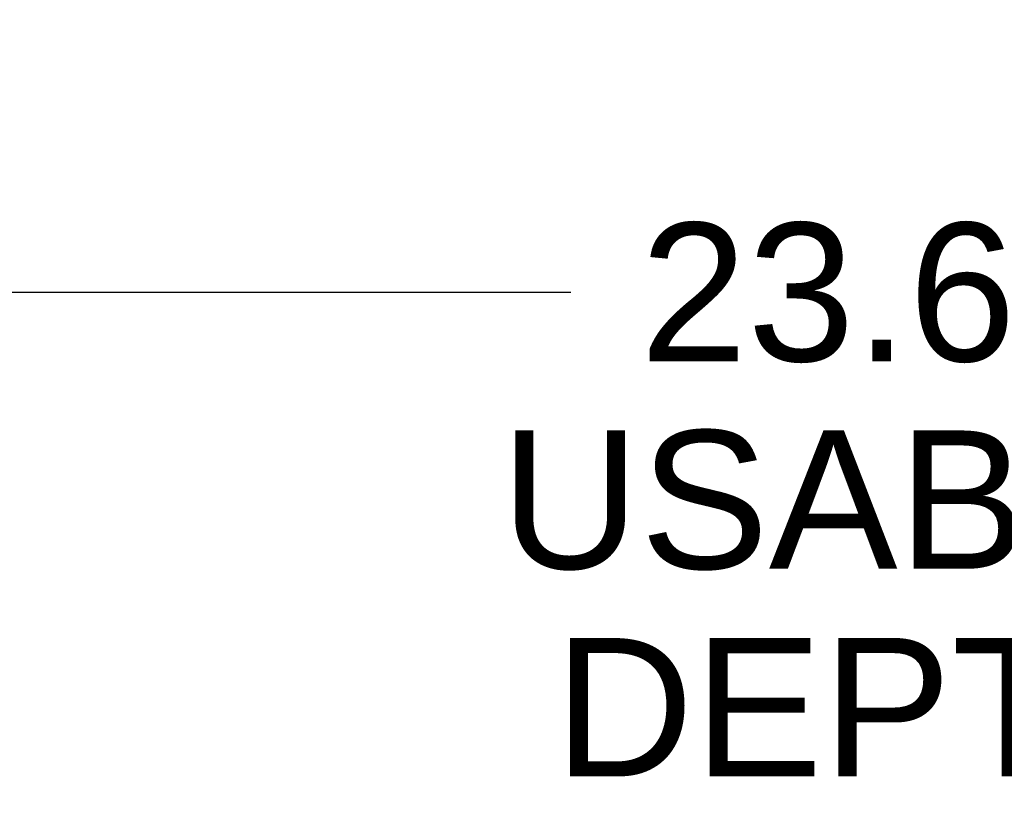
# Model space of a CAD drawing. Header units: inches. Extents: x 0 to 283, y 0 to 183.
# Tile 274 of 278: x 151.55 to 160.45, y 111.87 to 119.1. Entities that reach past the tile are written whole.
import ezdxf

# ---------------------------------------------------------------- set-up
doc = ezdxf.new("R2010")
doc.units = ezdxf.units.IN
doc.header["$LTSCALE"] = 15.583333
doc.header["$MEASUREMENT"] = 0
doc.layers.get('0').update_dxf_attribs({"linetype": 'CONTINUOUS'})
doc.layers.add('DIMENSIONS', color=7, linetype='CONTINUOUS')
doc.styles.get("Standard").update_dxf_attribs({"font": 'arial.ttf'})
doc.dimstyles.new('DIMSTYLE_1', dxfattribs={"dimtxt": 1.25, "dimasz": 1.666667, "dimexe": 0.09, "dimexo": 0.07, "dimgap": 0.0375, "dimtad": 0, "dimtih": 1, "dimtoh": 1, "dimzin": 4, "dimdsep": 46, "dimtxsty": 'Standard', "dimblk": '_FILLED', "dimblk1": '_FILLED', "dimblk2": '_FILLED', "dimcen": 0.09, "dimadec": 3, "dimazin": 1, "dimtfac": 1, "dimtdec": 3, "dimtofl": 0, "dimtmove": 0, "dimatfit": 3, "dimldrblk": '_FILLED', "dimfxl": 0, "dimtolj": 1, "dimtzin": 4, "dimarcsym": 0})

# ---------------------------------------------------------------- blocks, each defined once
blk = doc.blocks.new('_FILLED')
at = {"color": 0, "linetype": 'ByBlock'}
blk.add_solid([(0, 0), (-1, 0.2), (-1, -0.2)], dxfattribs=at)
blk = doc.blocks.new('*D10')
at = {"layer": 'DIMENSIONS', "color": 2, "linetype": 'Continuous'}
for p, q in [((147.5054, 119.0303), (147.5054, 115.1394)), ((171.1714, 119.0303), (171.1714, 115.1394)), ((147.5054, 116.6394), (156.5294, 116.6394)), ((171.1714, 116.6394), (162.1474, 116.6394))]:
    blk.add_line(p, q, dxfattribs=at)
at = {"layer": 'DIMENSIONS', "color": 2, "linetype": 'Continuous', "xscale": 1.6666666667, "yscale": 1.6666666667, "zscale": 1.6666666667, "rotation": 180}
blk.add_blockref('_FILLED', (147.5054, 116.6394), dxfattribs=at)
at = {"layer": 'DIMENSIONS', "color": 2, "linetype": 'Continuous', "xscale": 1.6666666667, "yscale": 1.6666666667, "zscale": 1.6666666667}
blk.add_blockref('_FILLED', (171.1714, 116.6394), dxfattribs=at)
at = {"layer": 'DIMENSIONS', "color": 2, "linetype": 'Continuous', "insert": (159.3384, 117.2644), "char_height": 1.25, "width": 6.877323, "attachment_point": 2, "line_spacing_factor": 0.9}
blk.add_mtext('23.67\\PUSABLE\\PDEPTH', dxfattribs=at)

msp = doc.modelspace()

# ---------------------------------------------------------------- dimensions: what is measured, and where the dimension line sits
at = {"layer": 'DIMENSIONS', "color": 2, "linetype": 'Continuous'}
dim = msp.add_linear_dim(base=(171.1714, 116.6394), p1=(147.5054, 119.1003), p2=(171.1714, 119.1003), text='<>\\PUSABLE\\PDEPTH', dimstyle='DIMSTYLE_1', dxfattribs=at)
dim.commit()
dim.dimension.update_dxf_attribs({"geometry": '*D10', "text_midpoint": (159.3384, 114.7644), "dimtype": 160})

doc.saveas('drawing.dxf')
